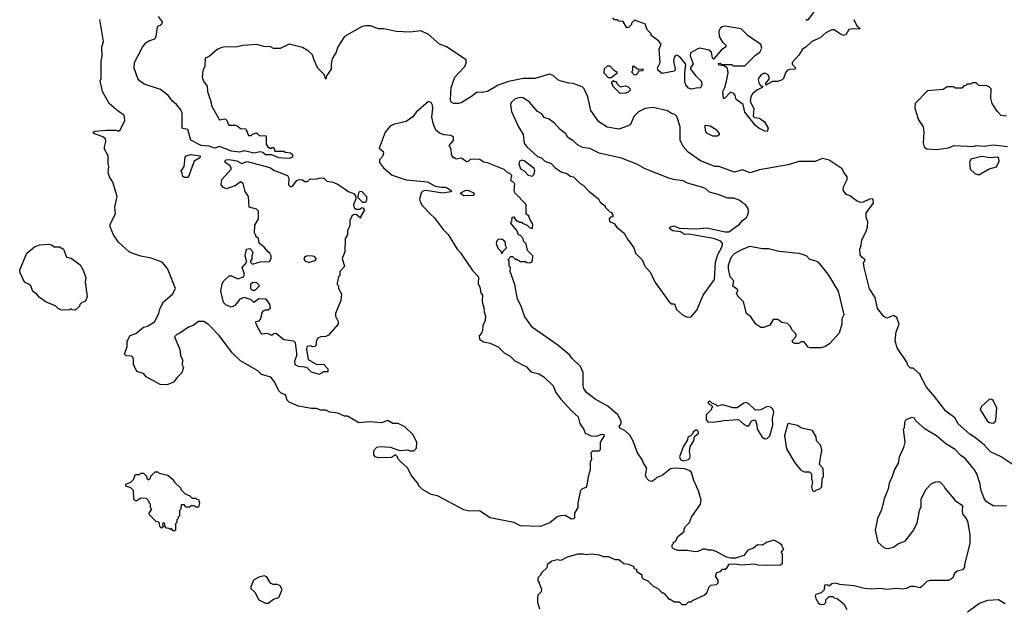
# Model space of a CAD drawing. Extents: x 1861455 to 2058065, y 200073 to 437907.
# Tile 552 of 574: x 2015773 to 2023269, y 380901 to 385382. Entities that reach past the tile are written whole.
import ezdxf

# ---------------------------------------------------------------- set-up
doc = ezdxf.new("R2010")
doc.units = 0

msp = doc.modelspace()

# ---------------------------------------------------------------- linework, layer by layer
at = {"layer": '0CON05XD'}
for points in [[(2022737, 382513), (2022676, 382585), (2022630, 382675), (2022630, 382685), (2022615, 382690), (2022575, 382730), (2022555, 382730), (2022535, 382750), (2022526.7, 382775), (2022452.5, 382885), (2022437.5, 382937.5), (2022446.2, 383006.2), (2022469.5, 383065), (2022450.8, 383115), (2022425, 383130), (2022375, 383110), (2022352.3, 383122.3), (2022305, 383182.5), (2022285, 383266.7), (2022243.5, 383333.5), (2022201.2, 383495), (2022198.3, 383531.7), (2022210, 383555), (2022183.6, 383573.6), (2022173, 383593), (2022170, 383635), (2022180, 383665), (2022183.8, 383705), (2022216.2, 383765), (2022227.7, 383802.3), (2022230, 383845), (2022217.5, 383875), (2022217.7, 383912.3), (2022272.5, 383985), (2022271.7, 384011.7), (2022265, 384017.5), (2022243.6, 384016.4), (2022195, 383993.3), (2022175, 383990), (2022149.3, 383999.3), (2022125, 384017.5), (2022095, 384040), (2022065, 384050), (2022042.5, 384085), (2022045, 384110), (2022072.5, 384165), (2022072.5, 384185), (2022043.9, 384223.9), (2022036.1, 384246.1), (2021935, 384312), (2021885, 384326), (2021827.7, 384302.3), (2021705, 384302), (2021624.2, 384275.8), (2021405, 384239.2), (2021335, 384216), (2021275, 384238.6), (2021215, 384222), (2021095, 384263.3), (2021065, 384263.3), (2020956.1, 384306.1), (2020863, 384373), (2020825, 384417.5), (2020801.2, 384465), (2020801.2, 384565), (2020776.7, 384645), (2020760.7, 384660.7), (2020735, 384666.7), (2020705, 384686.7), (2020595, 384713.3), (2020535, 384706.7), (2020485, 384680), (2020447.5, 384645), (2020422.5, 384585), (2020405, 384573.3), (2020335, 384547.9), (2020245, 384564.3), (2020183.3, 384605), (2020121.7, 384691.7), (2020097.5, 384795), (2020070, 384855), (2020055, 384870), (2019986.4, 384896.4), (2019955, 384897.5), (2019895, 384912.5), (2019870, 384925), (2019835, 384956.7), (2019806, 384966), (2019695, 384934.5), (2019606.1, 384933.9), (2019495, 384912.2), (2019415, 384884.3), (2019335, 384835.8), (2019295, 384828), (2019255, 384828.8), (2019214.1, 384795.9), (2019135, 384750), (2019115, 384742.5), (2019075, 384742.5), (2019057.5, 384755), (2019053.9, 384773.9), (2019059.2, 384865), (2019085.8, 384944.2), (2019113.8, 384975), (2019162, 385025), (2019173, 385053), (2019172.5, 385075), (2019022, 385175), (2018970, 385195), (2018882.4, 385272.4), (2018825, 385297.8), (2018745, 385285.7), (2018638.3, 385291.7), (2018545, 385311.2), (2018505, 385311.2), (2018445, 385336.2), (2018405, 385336.2), (2018380.5, 385329.5), (2018246.4, 385253.6), (2018196.2, 385175), (2018182.5, 385135), (2018152.9, 385085), (2018144, 385045), (2018143.3, 385005), (2018110, 384955), (2018105, 384930), (2018090, 384965), (2018043.9, 385013.9), (2018014.1, 385074.1), (2018002, 385115), (2017970, 385145), (2017925, 385169.2), (2017825, 385196.2), (2017755, 385163.3), (2017705, 385162.5), (2017676.4, 385176.4), (2017645, 385174), (2017575, 385192), (2017474.2, 385185.8), (2017415, 385172), (2017335, 385174), (2017305, 385168), (2017276.7, 385155), (2017215, 385102.5), (2017185, 385090), (2017183, 385027), (2017167, 384993), (2017163.3, 384945), (2017171.2, 384915), (2017200, 384875), (2017204, 384835), (2017231.7, 384751.7), (2017232.5, 384725), (2017295, 384620), (2017337, 384627), (2017350, 384615), (2017365, 384580), (2017415, 384580), (2017430, 384575), (2017453, 384553), (2017495, 384550), (2017515, 384500), (2017535, 384500), (2017545, 384510), (2017575, 384520), (2017595, 384500), (2017648.3, 384498.3), (2017650, 384435), (2017665, 384410), (2017675, 384410), (2017685, 384400), (2017695, 384410), (2017708.3, 384408.3), (2017715, 384380), (2017785, 384380), (2017793, 384373), (2017835, 384367.5), (2017850, 384355), (2017850, 384335), (2017825, 384324.3), (2017745, 384330), (2017692.5, 384352.5), (2017645, 384353.3), (2017625, 384370), (2017605, 384376.7), (2017555, 384366.2), (2017485, 384383.8), (2017446.1, 384373.9), (2017385, 384381.1), (2017295, 384415.5), (2017255, 384403.8), (2017215, 384419.2), (2017155, 384423.3), (2017075, 384463.8), (2017051.9, 384545), (2017014.5, 384554.5), (2017010.6, 384560.6), (2017010.3, 384670.3), (2017000, 384695), (2016968, 384735), (2016939.3, 384759.3), (2016903.8, 384805), (2016845, 384850), (2016720.9, 384890.9), (2016685, 384916.2), (2016673, 384933), (2016643.5, 385013.5), (2016647.3, 385055), (2016707.5, 385172.5), (2016733.2, 385206.8), (2016755, 385222), (2016803, 385237), (2016812.5, 385255), (2016823, 385327), (2016831.7, 385338.3), (2016845, 385340), (2016858.3, 385351.7), (2016860, 385365), (2016830, 385405)], [(2022125, 385383.8), (2022145.4, 385335.4), (2022172.5, 385315), (2022165, 385310), (2022115, 385312), (2022085, 385306.7), (2022062.7, 385267.3), (2022045, 385261.4), (2022015, 385275.6), (2021975, 385305.6), (2021955, 385304.4), (2021909.3, 385280.7), (2021866.4, 385243.6), (2021805, 385215.8), (2021757.4, 385172.6), (2021733.6, 385156.4), (2021705, 385112), (2021654.3, 385055), (2021653.3, 385043.3), (2021678.8, 385015), (2021677.5, 385005), (2021635, 385003.8), (2021615.3, 384994.7), (2021602.3, 384977.7), (2021588, 384935), (2021577.5, 384925), (2021545, 384911.2), (2021505, 384910), (2021453.6, 384883.6), (2021454, 384895), (2021481.2, 384935), (2021470.9, 384960.9), (2021455, 384971.4), (2021435, 384971.1), (2021412.7, 384957.3), (2021399.8, 384940.2), (2021395.5, 384925), (2021402.6, 384892.6), (2021415, 384878.8), (2021430, 384875), (2021426.7, 384865), (2021385, 384846), (2021353.2, 384816.8), (2021340, 384795), (2021335, 384760), (2021361.2, 384705), (2021358, 384648), (2021368.3, 384638.3), (2021405, 384632), (2021443.3, 384605), (2021472.5, 384555), (2021465, 384530), (2021445, 384532.5), (2021400, 384555), (2021375, 384577.5), (2021295, 384676.7), (2021280.8, 384735), (2021228.8, 384775), (2021220, 384805), (2021209.3, 384819.3), (2021185, 384830), (2021138.3, 384781.7), (2021131.7, 384781.7), (2021127.5, 384835), (2021142.5, 384865), (2021153.3, 384915), (2021167, 384977), (2021161.7, 385011.7), (2021135, 385030), (2021100, 385035), (2021091.7, 385048.3), (2021105, 385050), (2021115, 385040), (2021195, 385040), (2021205, 385030), (2021295, 385030), (2021375, 385112.5), (2021407.5, 385135), (2021422.5, 385165), (2021415, 385192.5), (2021318.3, 385258.3), (2021265, 385312.5), (2021145, 385333.3), (2021121.7, 385328.3), (2021106.1, 385313.9), (2021096.4, 385293.6), (2021097.5, 385255), (2021125, 385210), (2021148.3, 385188.3), (2021150, 385175), (2021115, 385152.5), (2021055, 385080), (2021048.3, 385088.3), (2021041.2, 385135), (2021020.5, 385150.5), (2020953.9, 385163.9), (2020935, 385160.8), (2020879.5, 385130.5), (2020877.7, 385107.7), (2020900, 385045), (2020880, 385015), (2020880, 385005), (2020917, 384957), (2020965, 384910), (2020966.4, 384883.6), (2020955, 384860), (2020935, 384862.5), (2020885, 384853.8), (2020865, 384860), (2020843.8, 384885), (2020837.5, 384905), (2020837.5, 384975), (2020844.4, 385044.4), (2020800, 385100), (2020775, 385111.2), (2020763.3, 385106.7), (2020755.7, 385094.3), (2020751.1, 385065), (2020764, 385005), (2020759.1, 384990.9), (2020665, 384973.3), (2020633.8, 384995), (2020630, 385015), (2020650, 385055), (2020642.9, 385157.1), (2020657.5, 385195), (2020639.3, 385219.3), (2020581.7, 385261.7), (2020580, 385275), (2020555, 385300), (2020543, 385323), (2020538.3, 385348.3), (2020455, 385377.5), (2020430, 385355), (2020430, 385345), (2020408.3, 385321.7), (2020395, 385320), (2020368.3, 385368.3), (2020335, 385370), (2020325, 385380), (2020301.7, 385381.7), (2020290, 385395)], [(2021757.5, 385385), (2021765, 385377.5), (2021775, 385380), (2021832.5, 385455)], [(2016635, 383601.2), (2016607.5, 383615), (2016525, 383687.5), (2016487.5, 383745), (2016462.5, 383805), (2016462.5, 383825), (2016503.3, 383905), (2016497.5, 383955), (2016516.1, 384036.1), (2016483.3, 384145), (2016456.4, 384186.4), (2016447.5, 384215), (2016452.5, 384265), (2016446.7, 384285), (2016446.7, 384345), (2016417.5, 384395), (2016417.5, 384415), (2016430, 384455), (2016426.7, 384475), (2016405, 384491.2), (2016337.5, 384515), (2016332.5, 384525), (2016345, 384533.3), (2016435, 384542), (2016505, 384540), (2016526.4, 384533.6), (2016540, 384545), (2016572.5, 384615), (2016567.5, 384655), (2016525, 384682.5), (2016455, 384742.5), (2016404.1, 384834.1), (2016395, 384870), (2016386.7, 384915), (2016392.5, 384935), (2016393.8, 385065), (2016401.2, 385105), (2016398.3, 385171.7), (2016410, 385215), (2016384, 385384)], [(2020275, 384940), (2020255, 384940), (2020223.6, 384973.6), (2020225, 385010), (2020248.3, 385031.7), (2020265, 385030), (2020295, 385000), (2020320, 384985), (2020318.3, 384971.7), (2020275, 384940)], [(2020465, 384960), (2020451.7, 384961.7), (2020430, 384985), (2020440, 384995), (2020440, 385025), (2020445, 385030), (2020476.7, 385006.7), (2020520, 385005), (2020515, 384992.5), (2020485, 384990), (2020480, 384975), (2020465, 384960)], [(2020345, 384820), (2020290, 384875), (2020290, 384885), (2020280, 384895), (2020281.7, 384908.3), (2020295, 384920), (2020301.7, 384911.7), (2020315, 384910), (2020320, 384895), (2020345, 384870), (2020385, 384877.5), (2020405, 384870), (2020418.3, 384858.3), (2020420, 384845), (2020405, 384830), (2020385, 384822.5), (2020345, 384820)], [(2023285, 384646.7), (2023245, 384652.5), (2023214.2, 384684.2), (2023176.7, 384745), (2023166.7, 384785), (2023170, 384855), (2023155, 384870), (2023137, 384877), (2023075, 384880), (2023055, 384900), (2023025, 384900), (2023015, 384890), (2022985, 384890), (2022978.3, 384881.7), (2022961.7, 384878.3), (2022945, 384860), (2022895, 384860), (2022885, 384870), (2022835, 384870), (2022805, 384850), (2022685, 384840), (2022590, 384745), (2022588.3, 384708.3), (2022615, 384620), (2022652.5, 384565), (2022657.5, 384525), (2022652.5, 384445), (2022660, 384415), (2022678.3, 384398.3), (2022755, 384392.5), (2022845, 384407.5), (2022887, 384423), (2023035, 384417.5), (2023055, 384423.3), (2023115, 384420), (2023185, 384428.8), (2023293.8, 384416.2)], [(2020855, 383117.5), (2020885, 383120), (2020928.8, 383171.2), (2020976.7, 383285), (2021063.8, 383405), (2021070.8, 383535), (2021087.1, 383595), (2021120.5, 383655), (2021125, 383677.5), (2021112, 383695), (2021055, 383715.4), (2020868.3, 383748.3), (2020835, 383746.9), (2020805, 383767.8), (2020744.2, 383775), (2020716.7, 383795), (2020728.8, 383805), (2020755, 383812.5), (2020795, 383795.6), (2020925, 383789.6), (2021005, 383796.1), (2021145, 383767.1), (2021172.5, 383767.5), (2021253.3, 383825), (2021276.1, 383853.9), (2021307.5, 383875), (2021315, 383890), (2021322.5, 383915), (2021320, 383945), (2021300, 383975), (2021275, 383987.5), (2021256, 384006), (2021213, 384023), (2021165, 384022.5), (2021091.7, 384051.7), (2021025, 384070), (2020997.5, 384095), (2020975, 384103.8), (2020857.7, 384137.7), (2020824.1, 384154.1), (2020750, 384165), (2020716.1, 384176.1), (2020535, 384246.7), (2020471.7, 384281.7), (2020355, 384328.8), (2020185, 384365.8), (2020115, 384400), (2020058.3, 384408.3), (2020019.5, 384429.5), (2019985, 384463.3), (2019947.5, 384485), (2019931.7, 384511.7), (2019887.5, 384545), (2019843.9, 384593.9), (2019803.6, 384623.6), (2019765, 384637.5), (2019747.5, 384665), (2019714.1, 384684.1), (2019653.9, 384753.9), (2019605.9, 384785.9), (2019585, 384790), (2019545, 384780), (2019517.5, 384755), (2019510, 384735), (2019517.5, 384682.5), (2019570, 384565), (2019607, 384507), (2019613, 384443), (2019633.6, 384413.6), (2019715, 384340), (2019745, 384330), (2019770, 384305), (2019818.3, 384288.3), (2019850, 384255), (2019895, 384222.5), (2019945, 384207.5), (2019965, 384190), (2019990, 384185), (2020040, 384135), (2020063, 384123), (2020107, 384077), (2020179.3, 384019.3), (2020193.6, 383993.6), (2020230, 383965), (2020230, 383955), (2020265, 383920), (2020280, 383915), (2020280, 383905), (2020290, 383895), (2020288.3, 383881.7), (2020271.7, 383878.3), (2020260, 383865), (2020262.5, 383845), (2020300, 383830), (2020317.5, 383805), (2020376.1, 383756.1), (2020402.5, 383705), (2020419.3, 383689.3), (2020447.5, 383645), (2020462.5, 383605), (2020512.5, 383555), (2020532.5, 383505), (2020576.1, 383456.1), (2020610.3, 383380.3), (2020717.5, 383235), (2020735, 383220), (2020758.3, 383218.3), (2020772.5, 383175), (2020820, 383135), (2020855, 383117.5)], [(2019732.5, 380895), (2019717.5, 380945), (2019717.5, 380975), (2019720, 381005), (2019745, 381030), (2019747.5, 381045), (2019720, 381115), (2019720, 381135), (2019740, 381155), (2019745, 381170), (2019788.3, 381211.7), (2019795, 381240), (2019825, 381262.5), (2019865, 381272.5), (2019895, 381267.5), (2019945, 381293.3), (2020025, 381316.7), (2020065, 381316.7), (2020085, 381310), (2020125, 381316), (2020185, 381308), (2020216.4, 381296.4), (2020255, 381296.7), (2020305, 381272.5), (2020335, 381272.5), (2020373, 381243), (2020407, 381237), (2020448.3, 381218.3), (2020450, 381205), (2020468.3, 381198.3), (2020470, 381185), (2020510, 381155), (2020510, 381135), (2020520, 381125), (2020555, 381110), (2020595, 381070), (2020630, 381055), (2020665, 381020), (2020675, 381020), (2020681.7, 381011.7), (2020715, 380970), (2020725, 380970), (2020755, 380950), (2020795, 380950), (2020815, 380930), (2020845, 380930), (2020865, 380950), (2020885, 380950), (2020895, 380960), (2020985, 381000), (2021005, 381020), (2021022.5, 381065), (2021035, 381077.5), (2021078.3, 381081.7), (2021090, 381095), (2021090, 381115), (2021070, 381145), (2021080, 381175), (2021108.3, 381181.7), (2021125, 381200), (2021145, 381200), (2021159.3, 381210.7), (2021175, 381237.5), (2021225, 381240), (2021265, 381231.2), (2021365, 381240), (2021395, 381232), (2021465, 381228.8), (2021565, 381232.5), (2021580, 381245), (2021580, 381315), (2021570, 381325), (2021590, 381355), (2021580, 381365), (2021578.3, 381378.3), (2021558.3, 381398.3), (2021515, 381420), (2021458.3, 381401.7), (2021429.3, 381380.7), (2021390, 381385), (2021360.7, 381359.3), (2021317.5, 381345), (2021287, 381303), (2021223, 381283), (2021185, 381283.3), (2021155, 381291.2), (2021075, 381333.3), (2021045, 381343.3), (2021013.6, 381343.6), (2020995, 381352.5), (2020975, 381352.5), (2020935, 381332.5), (2020915, 381330), (2020855, 381342.5), (2020785, 381342.5), (2020750, 381355), (2020740, 381365), (2020740, 381385), (2020750, 381395), (2020750, 381405), (2020765, 381410), (2020785, 381447.5), (2020832.5, 381485), (2020832.5, 381505), (2020842.5, 381525), (2020872.5, 381555), (2020887.5, 381595), (2020955.9, 381694.1), (2020961.2, 381725), (2020942, 381795), (2020906, 381875), (2020888.8, 381935), (2020869.8, 381949.8), (2020835, 381961.9), (2020755, 381968.6), (2020728.3, 381961.7), (2020665, 381912.5), (2020625, 381897.5), (2020609.3, 381880.7), (2020585, 381867.5), (2020565, 381872.5), (2020548.3, 381888.3), (2020536.7, 381915), (2020547, 381967), (2020522.5, 382005), (2020515, 382030), (2020477.5, 382085), (2020443.6, 382173.6), (2020418.3, 382218.3), (2020383, 382253), (2020341.7, 382271.7), (2020337.5, 382285), (2020352.5, 382305), (2020353.3, 382325), (2020326.7, 382375), (2020250.7, 382440.7), (2020155, 382493.3), (2020087.5, 382545), (2020068.8, 382575), (2020063.8, 382595), (2020064, 382695), (2020043, 382743), (2019977.5, 382805), (2019959.8, 382829.8), (2019870, 382905), (2019678.3, 383038.3), (2019643.8, 383085), (2019616.2, 383125), (2019591.7, 383201.7), (2019563.8, 383255), (2019543.3, 383365), (2019507.5, 383465), (2019510, 383495), (2019500, 383505), (2019500, 383545), (2019490, 383555), (2019511.7, 383578.3), (2019525, 383580), (2019545, 383560), (2019555, 383560), (2019585, 383540), (2019625, 383540), (2019633, 383533), (2019655, 383530), (2019670, 383535), (2019677.5, 383545), (2019680, 383585), (2019640, 383625), (2019630, 383675), (2019610, 383695), (2019607, 383717), (2019585, 383740), (2019570, 383745), (2019558.3, 383778.3), (2019510, 383835), (2019520, 383845), (2019521.7, 383878.3), (2019535, 383880), (2019551.7, 383851.7), (2019565, 383850), (2019575, 383840), (2019595, 383840), (2019601.7, 383831.7), (2019637, 383817), (2019655, 383800), (2019678.3, 383791.7), (2019680, 383825), (2019658.3, 383858.3), (2019650, 383885), (2019630, 383905), (2019630, 383975), (2019542.5, 384065), (2019537.5, 384085), (2019541.7, 384131.7), (2019528.3, 384148.3), (2019512.5, 384155), (2019520, 384195), (2019505, 384210), (2019490, 384215), (2019460.7, 384240.7), (2019335, 384293.3), (2019305, 384297.5), (2019276.4, 384316.4), (2019205, 384320), (2019188.3, 384301.7), (2019175, 384300), (2019137, 384327), (2019095, 384320), (2019085, 384330), (2019075, 384330), (2019060, 384355), (2019057, 384397), (2019042.5, 384425), (2019077, 384463), (2019075, 384490), (2019055, 384500), (2019005, 384506.2), (2018968, 384518), (2018940.6, 384540.6), (2018924.2, 384585), (2018911.2, 384638.8), (2018918, 384705), (2018915, 384730), (2018905, 384752.5), (2018885, 384760), (2018792.3, 384677.7), (2018765, 384642.5), (2018715, 384606.7), (2018626.4, 384586.4), (2018595, 384573.3), (2018556.7, 384525), (2018510, 384405), (2018539.3, 384379.3), (2018543.3, 384365), (2018535, 384340), (2018511.2, 384315), (2018511.2, 384295), (2018543.8, 384255), (2018609.1, 384199.1), (2018715, 384161.6), (2018876.7, 384146.7), (2018935, 384115.5), (2018985, 384106.7), (2019017.9, 384107.9), (2019056.7, 384085), (2019060, 384075), (2019055, 384072.5), (2018995, 384060), (2018865, 384080.6), (2018843.5, 384076.5), (2018830, 384065), (2018817.5, 384015), (2018821.2, 383995), (2018838.3, 383968.3), (2018901.7, 383901.7), (2018928.8, 383875), (2018996.7, 383785), (2019035, 383747.5), (2019103.3, 383635), (2019128.3, 383608.3), (2019221.7, 383471.7), (2019266.2, 383425), (2019263.6, 383373.6), (2019277.5, 383345), (2019283.8, 383303.8), (2019297.5, 383285), (2019293.3, 383245), (2019298.3, 383208.3), (2019307, 383197), (2019308.3, 383158.3), (2019320, 383125), (2019317, 383093), (2019300, 383055), (2019297, 383013), (2019290, 382995), (2019270, 382975), (2019275, 382950), (2019305, 382930), (2019355, 382920), (2019415, 382892.5), (2019462.5, 382845), (2019503.6, 382823.6), (2019542.5, 382785), (2019630.5, 382740.5), (2019665, 382702.5), (2019725, 382686.2), (2019764.2, 382664.2), (2019833.8, 382595), (2019856, 382545), (2019894.2, 382494.2), (2019973.3, 382405), (2020025, 382357.5), (2020038.3, 382308.3), (2020067, 382263), (2020077.5, 382235), (2020125, 382213.8), (2020165, 382212.5), (2020205, 382226.7), (2020220, 382225), (2020222.5, 382215), (2020193.6, 382166.4), (2020193, 382107), (2020181.7, 382098.3), (2020133.6, 382096.4), (2020122.5, 382085), (2020127, 382037), (2020117, 382013), (2020116.7, 381955), (2020100, 381905), (2020091.7, 381838.3), (2020085, 381820), (2020055, 381810), (2020043, 381797), (2020023, 381703), (2020021.7, 381668.3), (2019997.5, 381625), (2019997, 381593), (2019988.3, 381581.7), (2019975, 381580), (2019925, 381606.7), (2019890, 381605), (2019865, 381596.7), (2019808.3, 381551.7), (2019735, 381523.3), (2019585, 381530), (2019535, 381553.3), (2019355, 381590), (2019275, 381642.5), (2019195, 381640), (2019155, 381650), (2018955, 381757.5), (2018905, 381767.5), (2018840, 381805), (2018810, 381835), (2018810, 381845), (2018753.9, 381913.9), (2018728.3, 381968.3), (2018670.7, 382020.7), (2018650, 382045), (2018650, 382055), (2018635, 382070), (2018605, 382050), (2018505, 382047.5), (2018480, 382055), (2018468.3, 382068.3), (2018468.3, 382101.7), (2018493, 382127), (2018515, 382132.5), (2018595, 382127.5), (2018665, 382102.5), (2018725, 382107.5), (2018745, 382100), (2018775, 382100), (2018795, 382120), (2018796.7, 382165), (2018766.7, 382225), (2018705, 382282.5), (2018655, 382307.5), (2018615, 382307.5), (2018575, 382330), (2018525, 382313.3), (2018435, 382320), (2018355, 382313.8), (2018270, 382365), (2018245, 382363.3), (2018195, 382386), (2018135, 382393.8), (2018105, 382408.8), (2018065, 382410), (2018031.7, 382421.7), (2017995, 382422.5), (2017895, 382440), (2017825, 382470), (2017810, 382485), (2017797.5, 382525), (2017765, 382540), (2017747, 382557), (2017713.8, 382625), (2017685, 382661.2), (2017615, 382680.8), (2017585, 382710), (2017454.2, 382784.2), (2017390, 382845), (2017295, 382976.2), (2017211.7, 383061.7), (2017175, 383083.8), (2017135, 383083.3), (2017095, 383053.3), (2017059.3, 383040.7), (2016985, 382990), (2016971.7, 382988.3), (2016951.7, 382968.3), (2016991.7, 382871.7), (2016997.5, 382825), (2017011.7, 382791.7), (2017010, 382755), (2017020, 382735), (2017007, 382693), (2016970.7, 382659.3), (2016945, 382622.5), (2016895, 382602.5), (2016843.6, 382603.6), (2016735, 382662.5), (2016715, 382687.5), (2016663.6, 382703.6), (2016638.3, 382758.3), (2016640, 382795), (2016635, 382810), (2016625, 382820), (2016583, 382823), (2016570, 382835), (2016590, 382895), (2016590, 382935), (2016615, 382977.5), (2016657, 382993), (2016715, 383040), (2016745, 383050), (2016799.3, 383080.7), (2016832.5, 383145), (2016842.5, 383185), (2016867.5, 383235), (2016937, 383293), (2016960, 383335), (2016897.8, 383487.8), (2016856.7, 383535), (2016775, 383566.2), (2016695, 383581.2), (2016635, 383601.2)], [(2021085, 384494.2), (2021050, 384495), (2021005, 384517.5), (2020993.3, 384535), (2020991.7, 384578.3), (2021030, 384575), (2021075, 384546.7), (2021098.8, 384515), (2021098, 384505), (2021085, 384494.2)], [(2017055, 384180), (2017025, 384180), (2017011.7, 384191.7), (2017010, 384215), (2017000, 384225), (2017026.4, 384263.6), (2017033.9, 384336.1), (2017040, 384345), (2017075, 384355.4), (2017146.2, 384345), (2017145, 384330), (2017101.2, 384305), (2017055, 384180)], [(2018055, 382680), (2017995, 382697.5), (2017960, 382735), (2017895, 382742.5), (2017870, 382755), (2017867.5, 382785), (2017883.3, 382825), (2017883.3, 382845), (2017871.7, 382921.7), (2017860, 382935), (2017785, 382944), (2017725, 382992.5), (2017708.3, 382991.7), (2017695, 382980), (2017685, 382980), (2017663, 382993), (2017616.7, 382986.7), (2017607.7, 382997.7), (2017573.3, 383065), (2017570, 383085), (2017595, 383090), (2017610, 383105), (2017618.3, 383151.7), (2017630, 383165), (2017645, 383172.5), (2017665, 383172.5), (2017681.7, 383188.3), (2017677, 383217), (2017650, 383255), (2017593, 383257), (2017555, 383230), (2017535, 383250), (2017483.6, 383266.4), (2017450, 383255), (2017410, 383205), (2017385, 383192.5), (2017345, 383207.5), (2017325, 383230), (2017303.3, 383315), (2017315, 383370), (2017327, 383393), (2017368.3, 383431.7), (2017385, 383432.5), (2017435, 383410), (2017476.7, 383423.3), (2017483.8, 383445), (2017468, 383495), (2017503.3, 383535), (2017490, 383585), (2017500, 383635), (2017525, 383640), (2017541.7, 383621.7), (2017547.5, 383605), (2017540, 383585), (2017540, 383555), (2017530, 383545), (2017530, 383535), (2017545, 383520), (2017605, 383537.5), (2017675, 383540), (2017686.4, 383563.6), (2017687.5, 383585), (2017677.5, 383605), (2017663.6, 383613.6), (2017635, 383650), (2017595, 383680), (2017590, 383715), (2017571.7, 383731.7), (2017570, 383745), (2017560, 383755), (2017563, 383817), (2017590, 383865), (2017590, 383925), (2017575, 383940), (2017520, 383955), (2017514, 384035), (2017490.8, 384075), (2017473.3, 384135), (2017455, 384146.7), (2017413.6, 384116.4), (2017345, 384093.3), (2017325, 384104), (2017308, 384125), (2017312.9, 384165), (2017382.5, 384245), (2017382.9, 384255), (2017371.8, 384271.8), (2017338.6, 384295), (2017335.7, 384305), (2017345, 384314.3), (2017365, 384316.7), (2017425, 384306.5), (2017465, 384288.2), (2017505, 384301.8), (2017677.4, 384257.4), (2017713.2, 384233.2), (2017812.5, 384195), (2017822.5, 384175), (2017820, 384125), (2017835, 384110), (2017850, 384115), (2017883.6, 384156.4), (2017903.6, 384166.4), (2017925, 384162.5), (2017945, 384150), (2017965, 384150), (2017985, 384170), (2018025, 384167.5), (2018053.9, 384176.1), (2018085, 384176.7), (2018111.7, 384151.7), (2018160, 384145), (2018198.3, 384128.3), (2018252, 384092), (2018274.2, 384074.2), (2018318, 384058), (2018332.5, 384035), (2018332.5, 384015), (2018313.9, 383976.1), (2018320.7, 383950.7), (2018335, 383940), (2018365, 383940), (2018375, 383950), (2018385, 383950), (2018397.5, 383935), (2018370, 383885), (2018368.3, 383871.7), (2018335, 383900), (2018315, 383897.5), (2018302.5, 383885), (2018287, 383853), (2018287.5, 383815), (2018267.5, 383775), (2018270, 383745), (2018250, 383715), (2018248.8, 383615), (2018227.5, 383565), (2018246.4, 383503.6), (2018210, 383465), (2018210, 383435), (2018200, 383425), (2018190, 383375), (2018190, 383365), (2018200, 383355), (2018200, 383335), (2018222.5, 383295), (2018217, 383243), (2018177.5, 383145), (2018177.5, 383125), (2018196.7, 383085), (2018196.7, 383065), (2018125, 382980), (2018105, 382970), (2018065, 382967.5), (2018041.7, 382958.3), (2018030, 382935), (2018030, 382905), (2018020, 382895), (2018005, 382892.5), (2017985, 382900), (2017960, 382895), (2017957.5, 382875), (2017970, 382795), (2018035, 382756.7), (2018085, 382760), (2018120, 382725), (2018118.3, 382701.7), (2018085, 382700), (2018055, 382680)], [(2019675, 384190), (2019690, 384205), (2019696.2, 384235), (2019689.5, 384249.5), (2019615, 384308), (2019595, 384312), (2019577.5, 384305), (2019574, 384285), (2019585.6, 384245.6), (2019615, 384231.2), (2019645, 384198.8), (2019675, 384190)], [(2023075, 384202), (2023155, 384247.5), (2023208.8, 384261.2), (2023231.2, 384305), (2023227.5, 384325), (2023214, 384334), (2023165, 384330), (2023095, 384339.2), (2023015, 384321.2), (2023003.4, 384296.6), (2023010.6, 384245), (2023045, 384210.8), (2023075, 384202)], [(2018405, 383990), (2018385, 383990), (2018350, 384025), (2018352.5, 384055), (2018363, 384077), (2018377.5, 384075), (2018413.3, 384035), (2018413, 384007), (2018405, 383990)], [(2019155, 384042), (2019132.5, 384055), (2019132.5, 384065), (2019165, 384082.5), (2019185, 384083.8), (2019227.5, 384065), (2019232.5, 384055), (2019225, 384043.3), (2019155, 384042)], [(2016195, 383170), (2016173, 383173), (2016165, 383180), (2016145, 383170), (2016085, 383172.5), (2016065, 383182.5), (2016045, 383202.5), (2015975, 383232.5), (2015920.7, 383270.7), (2015900, 383295), (2015873.6, 383313.6), (2015857.5, 383355), (2015846.4, 383366.4), (2015810, 383385), (2015777.5, 383455), (2015773, 383477), (2015827.5, 383605), (2015885, 383652.5), (2015925, 383667.5), (2015995, 383673.3), (2016020, 383665), (2016035, 383652.5), (2016075, 383652.5), (2016107.5, 383635), (2016130, 383575), (2016166.1, 383566.1), (2016232.5, 383515), (2016256.7, 383475), (2016276.4, 383416.4), (2016272.5, 383385), (2016287.5, 383275), (2016275, 383240), (2016267, 383233), (2016245, 383230), (2016230, 383215), (2016228.3, 383201.7), (2016195, 383170)], [(2019445, 383600), (2019438.3, 383618.3), (2019415, 383640), (2019402.5, 383675), (2019408.3, 383701.7), (2019418.3, 383711.7), (2019445, 383712.5), (2019466.4, 383696.4), (2019470, 383665), (2019480, 383645), (2019451.7, 383618.3), (2019445, 383600)], [(2021793, 382883), (2021775, 382890), (2021745, 382930), (2021725, 382930), (2021703, 382917), (2021675, 382916.7), (2021660, 382925), (2021653, 382937), (2021682.3, 382967.7), (2021684, 382985), (2021678, 382995), (2021655.8, 383015), (2021638.9, 383048.9), (2021619.4, 383069.4), (2021575, 383077.5), (2021545, 383099.2), (2021510.8, 383099.2), (2021485, 383057.5), (2021435, 383037.5), (2021415, 383037.5), (2021377.5, 383065), (2021339.3, 383119.3), (2021307.5, 383145), (2021282.5, 383235), (2021242.5, 383275), (2021233, 383293), (2021230, 383305), (2021240, 383315), (2021240, 383325), (2021203, 383353), (2021210, 383395), (2021182.5, 383425), (2021170, 383485), (2021170, 383515), (2021192.3, 383577.7), (2021215, 383602.5), (2021275, 383636), (2021335, 383657.5), (2021425, 383641.1), (2021475, 383640), (2021555, 383620), (2021705.4, 383605.4), (2021745, 383592.5), (2021763.3, 383585), (2021785, 383560), (2021835, 383546.2), (2021852.5, 383535), (2021925.9, 383445.9), (2022003.3, 383315), (2022046.7, 383135), (2022033.3, 383105), (2022032.5, 383065), (2022013.3, 382995), (2021937.5, 382915), (2021905, 382893.3), (2021875, 382883.8), (2021793, 382883)], [(2017975, 383533.8), (2018028.3, 383551.7), (2018030, 383565), (2018018.3, 383578.3), (2018002, 383582), (2017965, 383583.1), (2017945, 383575.8), (2017937.5, 383565), (2017943.8, 383545), (2017975, 383533.8)], [(2017565, 383322.5), (2017600, 383355), (2017578.3, 383378.3), (2017548.3, 383381.7), (2017530, 383365), (2017530, 383335), (2017543, 383323), (2017565, 383322.5)], [(2021445, 382190), (2021465, 382194), (2021484, 382215), (2021506.2, 382295), (2021503.8, 382345), (2021514.3, 382395), (2021507, 382417), (2021492, 382432), (2021465, 382436.2), (2021415, 382412.5), (2021375, 382410), (2021325, 382457.5), (2021305, 382466.7), (2021285, 382463.3), (2021235, 382427.5), (2021205, 382427.5), (2021125, 382450), (2021085, 382440), (2021075, 382450), (2021041.7, 382461.7), (2021025, 382480), (2021011.7, 382468.3), (2021021.7, 382451.7), (2021038.3, 382448.3), (2021050, 382435), (2021040, 382425), (2021040, 382415), (2021000, 382375), (2021000, 382335), (2021011.7, 382321.7), (2021055, 382317.5), (2021135, 382330), (2021245, 382337.5), (2021289.5, 382299.5), (2021315, 382286.7), (2021325.8, 382294.2), (2021345, 382327.5), (2021367, 382337), (2021375, 382330), (2021386.2, 382295), (2021388.8, 382265), (2021425, 382203.3), (2021445, 382190)], [(2023328.6, 381998.6), (2023246.7, 382055), (2023165, 382092), (2023115, 382146), (2023043.4, 382203.4), (2023005.7, 382225.7), (2022918.8, 382305), (2022892, 382352), (2022825, 382401.2), (2022737, 382513)], [(2023185, 382310), (2023198.6, 382321.4), (2023204.2, 382335.8), (2023212.5, 382425), (2023185, 382483.3), (2023175, 382491.2), (2023156.4, 382493.6), (2023095, 382436.7), (2023086.7, 382415), (2023138.3, 382328.3), (2023155, 382316.7), (2023185, 382310)], [(2023285, 381678.8), (2023225, 381682.5), (2023205, 381677.5), (2023185, 381682.5), (2023135, 381712.5), (2023116.4, 381736.4), (2023090, 381805), (2023086.7, 381845), (2023060, 381925), (2023041.2, 381955), (2022975, 382038.8), (2022938.8, 382065), (2022895, 382111.2), (2022824.4, 382154.4), (2022754.1, 382214.1), (2022665.9, 382265.9), (2022595, 382327.5), (2022585, 382347.5), (2022565, 382352.5), (2022520, 382335), (2022510, 382315), (2022507, 382273), (2022500, 382265), (2022512.5, 382165), (2022502.5, 382125), (2022468.3, 382051.7), (2022462.5, 382005), (2022432.3, 381957.7), (2022416.7, 381905), (2022393.3, 381855), (2022385, 381810), (2022353.8, 381735), (2022335, 381650), (2022303.3, 381585), (2022286.7, 381495), (2022307.5, 381405), (2022355, 381362.5), (2022385, 381357.5), (2022425, 381367.5), (2022465, 381393.3), (2022515, 381412.5), (2022575, 381490), (2022605, 381550), (2022623.6, 381646.4), (2022637.5, 381675), (2022636.7, 381735), (2022675, 381807.5), (2022715, 381850), (2022747, 381863), (2022765, 381866.7), (2022780.7, 381860.7), (2022807.5, 381835), (2022817.5, 381815), (2022895, 381722.5), (2022950, 381685), (2022947.5, 381635), (2022952.5, 381615), (2022972.5, 381595), (2022988.8, 381565), (2023006.4, 381463.6), (2023006.7, 381395), (2022967.5, 381235), (2022967.5, 381215), (2022950, 381195), (2022910, 381185), (2022890, 381165), (2022876.4, 381133.6), (2022847, 381113), (2022705, 381112.5), (2022680, 381105), (2022640, 381065), (2022625, 381057.5), (2022585, 381067.5), (2022555, 381067.5), (2022525, 381052.5), (2022495, 381046.7), (2022445, 381052.5), (2022375, 381043.3), (2022325, 381052.5), (2022255, 381046.7), (2022205, 381052.5), (2022125, 381073.3), (2022017, 381083), (2021985, 381092.5), (2021955, 381087.5), (2021935, 381070), (2021927, 381077), (2021905, 381080), (2021900, 381075), (2021898.3, 381041.7), (2021875, 381020), (2021835, 381007.5), (2021830, 380995), (2021833.3, 380975), (2021855, 380940), (2021868.3, 380931.7), (2021895, 380930), (2021910, 380945), (2021910, 380965), (2021935, 380990), (2021965, 380990), (2021975, 380980), (2021997, 380977), (2022047.5, 380935), (2022071.7, 380891.7)], [(2020825, 382024), (2020865, 382034), (2020876, 382045), (2020878.8, 382065), (2020872.5, 382095), (2020878.3, 382131.7), (2020906.7, 382175), (2020911.7, 382208.3), (2020940, 382235), (2020938.3, 382248.3), (2020925, 382260), (2020900, 382245), (2020898.3, 382231.7), (2020878.3, 382211.7), (2020860, 382205), (2020857, 382183), (2020825, 382130), (2020797.5, 382055), (2020804.1, 382034.1), (2020825, 382024)], [(2021825, 381790), (2021835, 381800), (2021865, 381810), (2021880, 381825), (2021882.5, 381885), (2021891.7, 381908.3), (2021890, 381965), (2021862.5, 381995), (2021880, 382105), (2021871.7, 382141.7), (2021840, 382175), (2021837, 382207), (2021810, 382255), (2021725, 382272.5), (2021695, 382292.5), (2021625, 382307.5), (2021615, 382290), (2021596, 382215), (2021610, 382115), (2021675, 382007.5), (2021717.5, 381955), (2021745, 381941.2), (2021785, 381940), (2021802.5, 381925), (2021802.5, 381885), (2021810, 381865), (2021802.5, 381825), (2021810, 381795), (2021825, 381790)], [(2016955, 381490), (2016941.7, 381491.7), (2016925, 381510), (2016915, 381500), (2016908.3, 381508.3), (2016891.7, 381511.7), (2016880, 381525), (2016875, 381550), (2016861.7, 381548.3), (2016860, 381535), (2016870, 381525), (2016851.7, 381511.7), (2016840, 381525), (2016838.3, 381548.3), (2016828.3, 381558.3), (2016811.7, 381561.7), (2016761.7, 381611.7), (2016760, 381625), (2016780, 381655), (2016770, 381665), (2016770, 381695), (2016760, 381705), (2016760, 381715), (2016738.3, 381738.3), (2016695, 381740), (2016665, 381720), (2016655, 381720), (2016641.7, 381731.7), (2016638.3, 381798.3), (2016618.3, 381818.3), (2016581.7, 381831.7), (2016580, 381845), (2016618.3, 381861.7), (2016638.3, 381881.7), (2016655, 381920), (2016685, 381920), (2016695, 381930), (2016715, 381930), (2016738.3, 381908.3), (2016741.7, 381891.7), (2016755, 381880), (2016768.3, 381891.7), (2016771.7, 381908.3), (2016805, 381940), (2016825, 381940), (2016835, 381930), (2016900, 381915), (2016935, 381887.5), (2016950.7, 381860.7), (2017000, 381815), (2017000, 381805), (2017031.7, 381771.7), (2017068.3, 381758.3), (2017085, 381740), (2017115, 381740), (2017121.7, 381731.7), (2017135, 381730), (2017142.5, 381705), (2017135, 381670), (2017115, 381670), (2017105, 381680), (2017075, 381680), (2017065, 381670), (2017035, 381670), (2017028.3, 381688.3), (2017001.7, 381688.3), (2017000, 381655), (2016990, 381645), (2016990, 381605), (2016980, 381595), (2016980, 381585), (2016970, 381575), (2016970, 381555), (2016960, 381545), (2016960, 381495), (2016955, 381490)], [(2017665, 380940), (2017705, 380970), (2017746.4, 380983.6), (2017772.5, 381045), (2017755, 381072.5), (2017735, 381082.5), (2017703, 381083), (2017683.6, 381093.6), (2017655, 381140), (2017635, 381147.5), (2017593, 381137), (2017552.5, 381115), (2017532.5, 381065), (2017533, 381053), (2017563, 381023), (2017592.5, 380965), (2017645, 380940), (2017665, 380940)], [(2022990, 380875), (2023080.5, 380939.5), (2023145, 380963.3), (2023225, 380967.5), (2023275, 380937.5)]]:
    msp.add_lwpolyline(points, dxfattribs=at)

doc.saveas('drawing.dxf')
